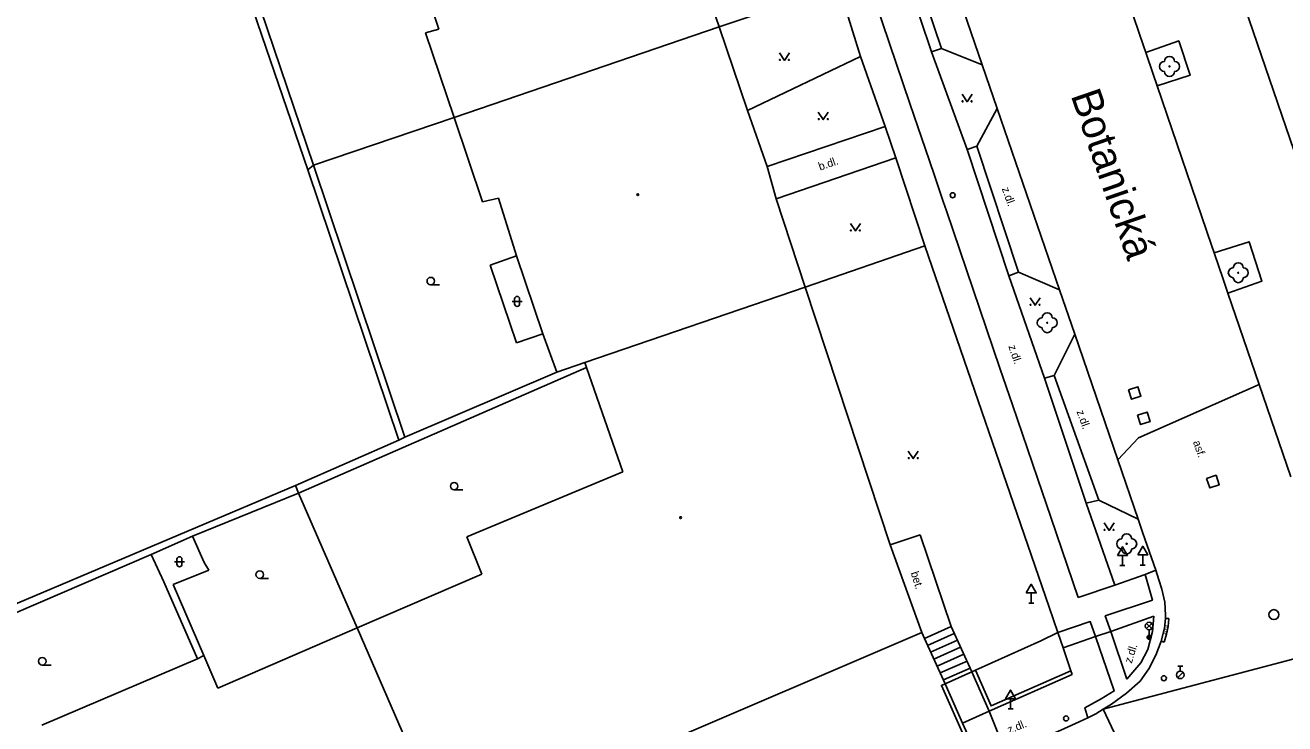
# Model space of a CAD drawing. Extents: x -599770 to -598493, y -1162076 to -1159209.
# Drawn here: x -598657.2 to -598594.2, y -1159404.1 to -1159369.2 of the extents above; entities that cross this region are included whole.
import ezdxf

# ---------------------------------------------------------------- set-up
doc = ezdxf.new("R2010")
doc.units = 0
doc.layers.add('Podklad', color=7, linetype='Continuous')

msp = doc.modelspace()

# ---------------------------------------------------------------- linework, layer by layer
at = {"layer": 'Podklad'}
for p, q in [((-598636.89, -1159382.177), (-598636.453, -1159382.177)), ((-598632.823, -1159383.008), (-598632.323, -1159383.008)), ((-598632.698, -1159382.883), (-598632.698, -1159383.133)), ((-598632.448, -1159382.883), (-598632.448, -1159383.133)), ((-598635.72, -1159392.427), (-598635.282, -1159392.427)), ((-598649.703, -1159396.018), (-598649.203, -1159396.018)), ((-598649.578, -1159395.893), (-598649.578, -1159396.143)), ((-598649.328, -1159395.893), (-598649.328, -1159396.143)), ((-598602.31, -1159395.701), (-598602.31, -1159396.21)), ((-598601.3, -1159395.671), (-598601.3, -1159396.18)), ((-598602.435, -1159396.21), (-598602.185, -1159396.21)), ((-598601.425, -1159396.18), (-598601.175, -1159396.18)), ((-598645.44, -1159396.847), (-598645.003, -1159396.847)), ((-598606.87, -1159397.571), (-598606.87, -1159398.08)), ((-598606.995, -1159398.08), (-598606.745, -1159398.08)), ((-598601.113, -1159399.36), (-598600.848, -1159399.095)), ((-598601.113, -1159399.095), (-598600.848, -1159399.36)), ((-598600.98, -1159399.415), (-598600.98, -1159399.79)), ((-598656.31, -1159401.177), (-598655.872, -1159401.177)), ((-598599.549, -1159401.806), (-598599.284, -1159401.541)), ((-598599.545, -1159401.233), (-598599.295, -1159401.233)), ((-598599.42, -1159401.483), (-598599.42, -1159401.233)), ((-598607.9, -1159402.861), (-598607.9, -1159403.37)), ((-598608.025, -1159403.37), (-598607.775, -1159403.37))]:
    msp.add_line(p, q, dxfattribs=at)
for points in [[(-598627.691, -1159329.755), (-598625.238, -1159336.962), (-598622.943, -1159343.706), (-598621.028, -1159349.334), (-598620.267, -1159351.571), (-598619.88, -1159352.709), (-598617.067, -1159360.975), (-598616.398, -1159362.941), (-598614.308, -1159369.082), (-598612.936, -1159373.114), (-598611.964, -1159375.972), (-598611.696, -1159376.757), (-598611.267, -1159378.018), (-598611.112, -1159378.475), (-598608.435, -1159386.342), (-598607.812, -1159388.17), (-598606.564, -1159391.838), (-598605.9, -1159393.789), (-598604.532, -1159397.808)], [(-598593.9, -1159391.77), (-598595.48, -1159387.15), (-598597.04, -1159382.59), (-598597.28, -1159381.89), (-598597.73, -1159380.57), (-598597.86, -1159380.19), (-598600.58, -1159372.23), (-598600.78, -1159371.65), (-598601.15, -1159370.57), (-598601.26, -1159370.23), (-598604.63, -1159360.36), (-598605.18, -1159358.75), (-598605.5, -1159357.81)], [(-598613.19, -1159359.92), (-598614.25, -1159361.79), (-598611.36, -1159370.36), (-598609.32, -1159371.18), (-598608.57, -1159373.37), (-598609.59, -1159375.25), (-598607.5, -1159381.54), (-598605.46, -1159382.43), (-598604.7, -1159384.65), (-598605.72, -1159386.7), (-598603.5, -1159392.94), (-598601.53, -1159393.89), (-598601.29, -1159394.59)], [(-598613.19, -1159359.92), (-598609.32, -1159371.18)], [(-598614.74, -1159361.96), (-598611.85, -1159370.53)], [(-598643.04, -1159376.43), (-598647.43, -1159363.57)], [(-598642.75, -1159376.19), (-598647.04, -1159363.55)], [(-598623.94, -1159365.02), (-598622.48, -1159369.28)], [(-598636.48, -1159369.4), (-598637.52, -1159366.31)], [(-598616.49, -1159367.27), (-598622.48, -1159369.28)], [(-598615.41, -1159370.77), (-598616.49, -1159367.27)], [(-598589.29, -1159388.43), (-598590.69, -1159384.34), (-598596.17, -1159368.35)], [(-598637.15, -1159369.58), (-598636.48, -1159369.4)], [(-598635.72, -1159373.81), (-598637.15, -1159369.58)], [(-598622.48, -1159369.28), (-598635.72, -1159373.81)], [(-598622.48, -1159369.28), (-598621.06, -1159373.46)], [(-598601.15, -1159370.57), (-598599.5, -1159369.99), (-598598.93, -1159371.7), (-598600.58, -1159372.23)], [(-598621.06, -1159373.46), (-598615.41, -1159370.77)], [(-598619.46, -1159370.585), (-598619.21, -1159370.96), (-598618.96, -1159370.585)], [(-598614.17, -1159374.27), (-598615.41, -1159370.77)], [(-598611.85, -1159370.53), (-598611.36, -1159370.36)], [(-598611.85, -1159370.53), (-598610.08, -1159375.41)], [(-598610.33, -1159372.655), (-598610.08, -1159373.03), (-598609.83, -1159372.655)], [(-598608.57, -1159373.37), (-598605.46, -1159382.43)], [(-598635.72, -1159373.81), (-598642.75, -1159376.19)], [(-598634.3, -1159378.03), (-598635.72, -1159373.81)], [(-598621.06, -1159373.46), (-598620.07, -1159376.27)], [(-598617.52, -1159373.545), (-598617.27, -1159373.92), (-598617.02, -1159373.545)], [(-598614.17, -1159374.27), (-598620.07, -1159376.27)], [(-598613.64, -1159375.83), (-598614.17, -1159374.27)], [(-598610.08, -1159375.41), (-598609.59, -1159375.25)], [(-598619.62, -1159377.88), (-598613.64, -1159375.83)], [(-598612.19, -1159380.23), (-598613.64, -1159375.83)], [(-598610.08, -1159375.41), (-598607.99, -1159381.73)], [(-598642.75, -1159376.19), (-598643.04, -1159376.43)], [(-598638.48, -1159389.94), (-598643.04, -1159376.43)], [(-598642.75, -1159376.19), (-598638.19, -1159389.79)], [(-598620.07, -1159376.27), (-598619.62, -1159377.88)], [(-598633.5, -1159377.84), (-598634.3, -1159378.03)], [(-598632.6, -1159380.72), (-598633.5, -1159377.84)], [(-598619.62, -1159377.88), (-598618.18, -1159382.3)], [(-598615.91, -1159379.105), (-598615.66, -1159379.48), (-598615.41, -1159379.105)], [(-598618.18, -1159382.3), (-598612.19, -1159380.23)], [(-598605.54, -1159399.56), (-598605.97, -1159398.29), (-598612.19, -1159380.23)], [(-598597.73, -1159380.57), (-598595.98, -1159380.02), (-598595.34, -1159382), (-598597.04, -1159382.59)], [(-598633.92, -1159381.2), (-598632.6, -1159380.72)], [(-598631.28, -1159384.62), (-598632.6, -1159380.72)], [(-598632.6, -1159385.07), (-598633.92, -1159381.2)], [(-598607.99, -1159381.73), (-598607.5, -1159381.54)], [(-598606.21, -1159386.84), (-598607.99, -1159381.73)], [(-598629.18, -1159386.06), (-598618.18, -1159382.3)], [(-598618.18, -1159382.3), (-598613.92, -1159395.17)], [(-598606.93, -1159382.825), (-598606.68, -1159383.2), (-598606.43, -1159382.825)], [(-598631.28, -1159384.62), (-598632.6, -1159385.07)], [(-598630.59, -1159386.54), (-598631.28, -1159384.62)], [(-598604.7, -1159384.65), (-598602.55, -1159390.92), (-598601.53, -1159393.89)], [(-598643.51, -1159392.59), (-598629.1, -1159386.31)], [(-598638.19, -1159389.79), (-598630.59, -1159386.54)], [(-598629.18, -1159386.06), (-598630.59, -1159386.54)], [(-598629.1, -1159386.31), (-598629.18, -1159386.06)], [(-598627.29, -1159391.53), (-598629.1, -1159386.31)], [(-598605.72, -1159386.7), (-598606.21, -1159386.84)], [(-598604.13, -1159393.08), (-598606.21, -1159386.84)], [(-598602.55, -1159390.92), (-598601.505, -1159389.82), (-598595.48, -1159387.15)], [(-598643.66, -1159392.2), (-598638.48, -1159389.94)], [(-598638.48, -1159389.94), (-598638.19, -1159389.79)], [(-598613.02, -1159390.485), (-598612.77, -1159390.86), (-598612.52, -1159390.485)], [(-598635.09, -1159394.77), (-598627.29, -1159391.53)], [(-598665.71, -1159401.54), (-598643.66, -1159392.2)], [(-598643.51, -1159392.59), (-598643.66, -1159392.2)], [(-598648.8, -1159394.74), (-598643.51, -1159392.59)], [(-598640.57, -1159399.32), (-598643.51, -1159392.59)], [(-598604.13, -1159393.08), (-598603.5, -1159392.94)], [(-598602.7, -1159397.19), (-598604.13, -1159393.08)], [(-598603.23, -1159394.075), (-598602.98, -1159394.45), (-598602.73, -1159394.075)], [(-598650.86, -1159395.65), (-598648.8, -1159394.74)], [(-598648.21, -1159396.05), (-598648.8, -1159394.74)], [(-598634.34, -1159396.63), (-598635.09, -1159394.77)], [(-598613.92, -1159395.17), (-598612.42, -1159394.67)], [(-598612.42, -1159394.67), (-598610.88, -1159399.25)], [(-598600.65, -1159396.44), (-598601.29, -1159394.59)], [(-598613.92, -1159395.17), (-598612.34, -1159399.56)], [(-598665.55, -1159401.97), (-598650.86, -1159395.65)], [(-598650.86, -1159395.65), (-598650.24, -1159397.02)], [(-598647.99, -1159396.43), (-598648.21, -1159396.05)], [(-598649.77, -1159397.15), (-598647.99, -1159396.43)], [(-598640.57, -1159399.32), (-598634.34, -1159396.63)], [(-598602.9, -1159399.5), (-598603.17, -1159398.72), (-598600.81, -1159397.93), (-598601.18, -1159396.65), (-598600.65, -1159396.44)], [(-598602.7, -1159397.19), (-598601.18, -1159396.65)], [(-598600.65, -1159396.44), (-598600.49, -1159396.92)], [(-598650.24, -1159397.02), (-598648.55, -1159400.87)], [(-598648.23, -1159400.7), (-598649.77, -1159397.15)], [(-598604.532, -1159397.808), (-598602.7, -1159397.19)], [(-598600.49, -1159396.92), (-598600.35, -1159397.38)], [(-598600.35, -1159397.38), (-598600.2, -1159398.03), (-598600.16, -1159398.68), (-598600.16, -1159398.85), (-598600.21, -1159399.34), (-598600.37, -1159399.98)], [(-598605.54, -1159399.56), (-598603.92, -1159399.01), (-598603.66, -1159399.75)], [(-598603.28, -1159403.39), (-598587.34, -1159399.19), (-598587.37, -1159398.94)], [(-598600.75, -1159398.73), (-598602.9, -1159399.5)], [(-598600.81, -1159399.5), (-598600.75, -1159398.73)], [(-598600, -1159398.85), (-598600.03, -1159399.25), (-598600.11, -1159399.64), (-598600.22, -1159400.03)], [(-598600, -1159398.85), (-598600.16, -1159398.85)], [(-598647.53, -1159402.33), (-598640.57, -1159399.32)], [(-598636.02, -1159409.8), (-598640.57, -1159399.32)], [(-598612.34, -1159399.56), (-598625.84, -1159405.33)], [(-598611.18, -1159402.12), (-598612.21, -1159399.85), (-598612.34, -1159399.56)], [(-598610.88, -1159399.25), (-598612.21, -1159399.85)], [(-598612.06, -1159400.2), (-598610.72, -1159399.6)], [(-598610.88, -1159399.25), (-598609.84, -1159401.52)], [(-598609.84, -1159401.52), (-598609.66, -1159401.44), (-598606.39, -1159399.976), (-598605.54, -1159399.56)], [(-598605.28, -1159400.32), (-598605.54, -1159399.56)], [(-598603.66, -1159399.75), (-598605.28, -1159400.32)], [(-598604.05, -1159403.81), (-598604.2, -1159403.32), (-598603.38, -1159402.87), (-598602.72, -1159402.47), (-598603.66, -1159399.75)], [(-598603.66, -1159399.75), (-598602.9, -1159399.5)], [(-598602.9, -1159399.5), (-598602.1, -1159401.89)], [(-598601.05, -1159400.4), (-598600.81, -1159399.5)], [(-598610.56, -1159399.94), (-598611.9, -1159400.54)], [(-598611.74, -1159400.89), (-598610.4, -1159400.29)], [(-598604.89, -1159401.46), (-598605.28, -1159400.32)], [(-598600.37, -1159399.98), (-598600.65, -1159400.69), (-598601, -1159401.36), (-598601.42, -1159401.99)], [(-598601.39, -1159401.06), (-598601.05, -1159400.4)], [(-598600.22, -1159400.03), (-598600.37, -1159399.98)], [(-598656.33, -1159404.19), (-598648.55, -1159400.87)], [(-598648.55, -1159400.87), (-598648.23, -1159400.7)], [(-598648.23, -1159400.7), (-598647.53, -1159402.33)], [(-598610.24, -1159400.64), (-598611.58, -1159401.23)], [(-598611.42, -1159401.57), (-598610.08, -1159400.98)], [(-598602.1, -1159401.89), (-598601.39, -1159401.06)], [(-598609.92, -1159401.33), (-598611.26, -1159401.91)], [(-598611.18, -1159402.12), (-598609.84, -1159401.52)], [(-598604.89, -1159401.46), (-598608.88, -1159403.22), (-598609.66, -1159401.44), (-598609.84, -1159401.52)], [(-598608.98, -1159403.48), (-598609.84, -1159401.52)], [(-598604.83, -1159401.65), (-598608.98, -1159403.48)], [(-598604.83, -1159401.65), (-598604.89, -1159401.46)], [(-598611.18, -1159402.12), (-598611.36, -1159402.2), (-598610.18, -1159404.86), (-598611.99, -1159405.66), (-598612.32, -1159404.78), (-598621.34, -1159408.65), (-598621.53, -1159408.24), (-598622.85, -1159408.74), (-598622.65, -1159409.23), (-598623.6, -1159409.64), (-598624.16, -1159408.46), (-598624.34, -1159408.54)], [(-598611.18, -1159402.12), (-598610.3, -1159404.08)], [(-598601.42, -1159401.99), (-598602.11, -1159402.59), (-598602.86, -1159403.13), (-598603.28, -1159403.39), (-598603.64, -1159403.61), (-598604.05, -1159403.81), (-598604.47, -1159404.01)], [(-598608.98, -1159403.48), (-598610.3, -1159404.08)], [(-598608.98, -1159403.48), (-598608.12, -1159405.62)], [(-598597.45, -1159415.66), (-598597.46, -1159415.64), (-598600.46, -1159409.34), (-598603.28, -1159403.39)], [(-598610.3, -1159404.08), (-598609.91, -1159404.96), (-598612.1, -1159405.93), (-598612.43, -1159405.05), (-598621.44, -1159408.91)], [(-598604.47, -1159404.01), (-598605.4, -1159404.43), (-598606.32, -1159404.84), (-598608.12, -1159405.62)]]:
    msp.add_lwpolyline(points, dxfattribs=at)
for points in [[(-598602.013, -1159387.416), (-598601.864, -1159387.893), (-598601.387, -1159387.744), (-598601.536, -1159387.267)], [(-598601.553, -1159388.685), (-598601.405, -1159389.163), (-598600.927, -1159389.015), (-598601.075, -1159388.537)], [(-598598.105, -1159391.85), (-598597.95, -1159392.325), (-598597.475, -1159392.17), (-598597.63, -1159391.695)], [(-598602.56, -1159395.701), (-598602.06, -1159395.701), (-598602.31, -1159395.268)], [(-598601.55, -1159395.671), (-598601.05, -1159395.671), (-598601.3, -1159395.238)], [(-598607.12, -1159397.571), (-598606.62, -1159397.571), (-598606.87, -1159397.138)], [(-598608.15, -1159402.861), (-598607.65, -1159402.861), (-598607.9, -1159402.428)]]:
    msp.add_lwpolyline(points, close=True, dxfattribs=at)
for centre, radius in [((-598619.435, -1159370.935), 0.025), ((-598618.985, -1159370.935), 0.025), ((-598599.96, -1159371.26), 0.025), ((-598610.305, -1159373.005), 0.025), ((-598609.855, -1159373.005), 0.025), ((-598617.495, -1159373.895), 0.025), ((-598617.045, -1159373.895), 0.025), ((-598626.54, -1159377.67), 0.045), ((-598626.54, -1159377.67), 0.0199), ((-598610.8, -1159377.7), 0.125), ((-598615.885, -1159379.455), 0.025), ((-598615.435, -1159379.455), 0.025), ((-598596.52, -1159381.57), 0.025), ((-598636.89, -1159381.99), 0.188), ((-598606.905, -1159383.175), 0.025), ((-598606.455, -1159383.175), 0.025), ((-598606.07, -1159384.07), 0.025), ((-598612.995, -1159390.835), 0.025), ((-598612.545, -1159390.835), 0.025), ((-598635.72, -1159392.24), 0.188), ((-598624.4, -1159393.81), 0.045), ((-598624.4, -1159393.81), 0.0199), ((-598603.205, -1159394.425), 0.025), ((-598602.755, -1159394.425), 0.025), ((-598602.1, -1159395.12), 0.025), ((-598645.44, -1159396.66), 0.188), ((-598594.74, -1159398.66), 0.25), ((-598600.98, -1159399.227), 0.188), ((-598600.98, -1159399.79), 0.1), ((-598600.98, -1159399.79), 0.0723), ((-598600.98, -1159399.79), 0.0438), ((-598656.31, -1159400.99), 0.188), ((-598600.24, -1159401.84), 0.125), ((-598599.42, -1159401.67), 0.188), ((-598605.13, -1159403.85), 0.125)]:
    msp.add_circle(centre, radius, dxfattribs=at)
for centre, radius, start, end in [((-598599.96, -1159371.01), 0.25, 0, 180), ((-598600.21, -1159371.26), 0.25, 90, 270), ((-598599.96, -1159371.51), 0.25, 180, 0), ((-598599.71, -1159371.26), 0.25, 270, 90), ((-598596.77, -1159381.57), 0.25, 90, 270), ((-598596.52, -1159381.32), 0.25, 0, 180), ((-598596.27, -1159381.57), 0.25, 270, 90), ((-598596.52, -1159381.82), 0.25, 180, 0), ((-598632.573, -1159382.883), 0.125, 0, 180), ((-598632.573, -1159383.133), 0.125, 180, 0), ((-598606.32, -1159384.07), 0.25, 90, 270), ((-598606.07, -1159383.82), 0.25, 0, 180), ((-598605.82, -1159384.07), 0.25, 270, 90), ((-598606.07, -1159384.32), 0.25, 180, 0), ((-598602.1, -1159394.87), 0.25, 0, 180), ((-598602.35, -1159395.12), 0.25, 90, 270), ((-598602.1, -1159395.37), 0.25, 180, 0), ((-598601.85, -1159395.12), 0.25, 270, 90), ((-598649.453, -1159395.893), 0.125, 0, 180), ((-598649.453, -1159396.143), 0.125, 180, 0)]:
    msp.add_arc(centre, radius, start, end, dxfattribs=at)

# ---------------------------------------------------------------- texts
for s, height, rotation, p in [('Botanická', 1.5, 289, (-598604.91, -1159372.7)), ('b.dl.', 0.4, 19, (-598617.43, -1159376.47)), ('z.dl.', 0.4, 289.58399, (-598608.35, -1159377.37)), ('z.dl.', 0.4, 289, (-598608.02, -1159385.25)), ('z.dl.', 0.4, 289.58399, (-598604.61, -1159388.51)), ('asf.', 0.4, 289, (-598598.79, -1159390.03)), ('bet.', 0.4, 287.45165, (-598612.9, -1159396.57)), ('kost.', 0.2, 77.5464, (-598600.12, -1159399.67)), ('z.dl.', 0.4, 72.66, (-598601.85, -1159401.12)), ('z.dl.', 0.4, 21.7, (-598607.97, -1159404.62))]:
    msp.add_text(s, height=height, rotation=rotation, dxfattribs=at).set_placement(p)

doc.saveas('drawing.dxf')
